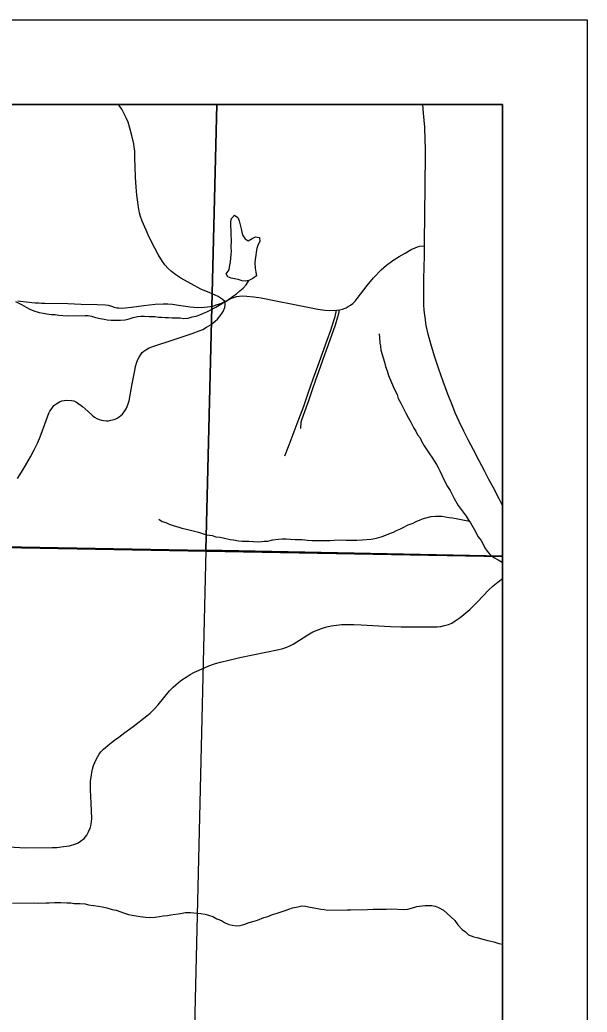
# Model space of a CAD drawing. Extents: x 0 to 34, y 0 to 22.
# Drawn here: x 29.746 to 30.417, y 19.826 to 21 of the extents above; entities that cross this region are included whole.
import ezdxf

# ---------------------------------------------------------------- set-up
doc = ezdxf.new("R2010")
doc.units = 0
for name, color, linetype in [('GM_X_Corporation', 7, 'Continuous'), ('GM_X_County_Road', 7, 'Continuous'), ('GM_X_Minor_River', 7, 'Continuous'), ('GM_X_State_Route', 7, 'Continuous'), ('GM_X_Township_Road', 7, 'Continuous'), ('SH_Data', 7, 'Continuous')]:
    doc.layers.add(name, color=color, linetype=linetype)

msp = doc.modelspace()

# ---------------------------------------------------------------- linework, layer by layer
at = {"layer": 'GM_X_Corporation'}
for points in [[(30.3167, 20.3649), (30.3167, 20.9), (27.1022, 20.9), (27.0898, 20.417), (27.1239, 20.4163), (27.2336, 20.4152), (27.5829, 20.4116), (27.6751, 20.4106), (29.5503, 20.3788)], [(29.9786, 20.9), (28.9521, 20.9), (28.9396, 20.3907), (29.9657, 20.3723)], [(30.3167, 20.3654), (30.3167, 20.9), (29.9786, 20.9), (29.9657, 20.3723)], [(29.9657, 20.3723), (29.946, 19.5413), (28.9198, 19.5578), (28.9396, 20.3907)], [(30.3167, 19.535), (30.3167, 20.3654), (29.9657, 20.3723), (29.946, 19.5413)]]:
    msp.add_lwpolyline(points, close=True, dxfattribs=at)
for points in [[(27.8031, 14.5091), (28.4032, 14.497), (28.7853, 14.4893), (29.1713, 14.4832), (29.2367, 14.4822), (30.3098, 14.464), (30.3167, 14.4639), (30.3167, 20.9), (27.1022, 20.9)], [(27.8031, 14.5091), (28.4032, 14.497), (28.7853, 14.4893), (29.1713, 14.4832), (29.2367, 14.4822), (30.3098, 14.464), (30.3167, 14.4639), (30.3167, 20.3649), (29.5503, 20.3788), (27.6751, 20.4106)]]:
    msp.add_lwpolyline(points, dxfattribs=at)
at = {"layer": 'GM_X_County_Road'}
for points in [[(30.0981, 20.6576), (30.101, 20.657), (30.1063, 20.6563), (30.1113, 20.6558), (30.1202, 20.6562), (30.1238, 20.6567), (30.1274, 20.6575), (30.1315, 20.6592), (30.1341, 20.6606), (30.1367, 20.6623), (30.1393, 20.6644), (30.1421, 20.6672), (30.1447, 20.6703), (30.1566, 20.6857), (30.164, 20.6948), (30.1729, 20.7043), (30.1792, 20.7098), (30.1866, 20.7151), (30.1942, 20.7198), (30.2013, 20.7239), (30.2084, 20.728), (30.2133, 20.7303), (30.2161, 20.7313), (30.2188, 20.732), (30.2243, 20.7327)], [(29.7427, 20.457), (29.7494, 20.4679), (29.7581, 20.4828), (29.7626, 20.4911), (29.7667, 20.4996), (29.7695, 20.5066), (29.775, 20.5216), (29.7799, 20.5343), (29.7811, 20.5368), (29.7824, 20.539), (29.7859, 20.5434), (29.7893, 20.5461), (29.7926, 20.5479), (29.7953, 20.549), (29.7979, 20.5496), (29.8008, 20.5499), (29.8065, 20.5496), (29.8092, 20.5489), (29.8118, 20.5478), (29.8138, 20.5468), (29.8195, 20.5425), (29.8264, 20.5365), (29.8309, 20.5322), (29.834, 20.5299), (29.8367, 20.5283), (29.8395, 20.527), (29.8421, 20.5262), (29.8443, 20.5257), (29.8475, 20.5255), (29.8503, 20.5256), (29.8531, 20.526), (29.8553, 20.5265), (29.8583, 20.5275), (29.8608, 20.5287), (29.8631, 20.5301), (29.8669, 20.5331), (29.8699, 20.5372), (29.8714, 20.5397), (29.8726, 20.5424), (29.8737, 20.5454), (29.8747, 20.5492), (29.8784, 20.5692), (29.8819, 20.587), (29.8825, 20.5896), (29.8837, 20.5937), (29.8853, 20.5979), (29.8868, 20.6009), (29.8888, 20.6041), (29.8904, 20.6063), (29.8921, 20.6079), (29.8944, 20.6096), (29.8987, 20.6119), (29.9029, 20.6135), (29.9088, 20.6153), (29.9221, 20.6197), (29.9365, 20.6244), (29.9495, 20.6287), (29.9575, 20.6318), (29.9619, 20.6337), (29.9665, 20.6363), (29.9718, 20.6396), (29.9765, 20.6433), (29.9795, 20.6458), (29.9838, 20.6512), (29.986, 20.6548), (29.9879, 20.6594), (29.9886, 20.6623), (29.9885, 20.6644), (29.9879, 20.6665), (29.9923, 20.6687), (29.9958, 20.6704), (29.9987, 20.6715), (30.0017, 20.6724), (30.0053, 20.6729), (30.0091, 20.6732), (30.0142, 20.673), (30.0225, 20.6722), (30.0309, 20.6709), (30.0484, 20.6675), (30.0683, 20.6634), (30.0981, 20.6576)]]:
    msp.add_lwpolyline(points, dxfattribs=at)
at = {"layer": 'GM_X_Minor_River'}
for points in [[(29.9895, 20.6995), (29.9932, 20.7041), (29.9939, 20.7098), (29.9949, 20.7136), (29.9955, 20.7223), (29.9959, 20.7261), (29.9954, 20.7311), (29.996, 20.7394), (29.9955, 20.7455), (29.9953, 20.761), (29.9959, 20.7648), (29.9993, 20.7687), (30.0035, 20.7661), (30.0051, 20.7623), (30.0075, 20.7525), (30.0083, 20.7487), (30.0095, 20.7446), (30.0119, 20.7408), (30.0157, 20.7386), (30.0202, 20.7414), (30.0243, 20.743), (30.0289, 20.7423), (30.0293, 20.7377), (30.0271, 20.7332), (30.0257, 20.7293), (30.025, 20.7252), (30.0247, 20.721), (30.024, 20.7168), (30.0237, 20.7126), (30.0238, 20.7062), (30.0247, 20.7013), (30.0255, 20.6971), (30.021, 20.694), (30.0165, 20.6916), (30.0124, 20.6908), (30.0086, 20.6911), (30.004, 20.6925), (29.9995, 20.6936), (29.9957, 20.6943), (29.9915, 20.6957), (29.9895, 20.6995)], [(29.8451, 20.6457), (29.8489, 20.645), (29.8535, 20.6447), (29.8588, 20.6444), (29.8645, 20.6445), (29.8701, 20.645), (29.875, 20.6462), (29.8795, 20.6478), (29.8848, 20.6487), (29.8886, 20.6491), (29.8928, 20.6492), (29.8984, 20.6489), (29.9053, 20.6487), (29.9094, 20.648), (29.9132, 20.648), (29.9174, 20.6477), (29.9212, 20.6478), (29.9257, 20.6475), (29.931, 20.6472), (29.9352, 20.6473), (29.9394, 20.6466), (29.9446, 20.6471), (29.9495, 20.6483), (29.9541, 20.6492), (29.9586, 20.6508), (29.9627, 20.6527), (29.9668, 20.6543), (29.9706, 20.6563), (29.9773, 20.6598), (29.9815, 20.6622), (29.9852, 20.6645), (29.9893, 20.6665), (29.9983, 20.6735), (30.002, 20.6758), (30.0058, 20.6793), (30.0099, 20.6824), (30.0132, 20.6863), (30.0163, 20.6916)], [(29.7403, 20.6666), (29.7476, 20.6629), (29.7529, 20.66), (29.7575, 20.6574), (29.7621, 20.6556), (29.7682, 20.6538), (29.7735, 20.6527), (29.7773, 20.6521), (29.783, 20.6514), (29.7875, 20.6511), (29.7917, 20.6504), (29.7963, 20.6501), (29.8016, 20.6498), (29.8227, 20.6502), (29.8265, 20.6499), (29.8303, 20.6492), (29.8349, 20.6478), (29.8406, 20.6464), (29.8451, 20.6457)], [(30.1705, 20.6284), (30.171, 20.6239), (30.1714, 20.6174), (30.1723, 20.6136), (30.1727, 20.6091), (30.1752, 20.6), (30.1768, 20.5948), (30.178, 20.5898), (30.18, 20.5846), (30.1816, 20.5789), (30.1863, 20.568), (30.1879, 20.5639), (30.1918, 20.5567), (30.193, 20.5518), (30.1961, 20.5462), (30.1989, 20.5409), (30.202, 20.5345), (30.2051, 20.5293), (30.2079, 20.524), (30.2118, 20.5169), (30.2141, 20.5131), (30.2161, 20.509), (30.2192, 20.5052), (30.2208, 20.5015), (30.2239, 20.4958), (30.227, 20.491), (30.2301, 20.4865), (30.2328, 20.4824), (30.2355, 20.4782), (30.2383, 20.4737), (30.2406, 20.47), (30.2422, 20.4662), (30.2449, 20.461), (30.2469, 20.4568), (30.2516, 20.4478), (30.2547, 20.4429), (30.2567, 20.4392), (30.2594, 20.4335), (30.2641, 20.4253), (30.2734, 20.4125), (30.2761, 20.4088), (30.2788, 20.4047), (30.2835, 20.3964), (30.2878, 20.3881), (30.2913, 20.3836), (30.294, 20.3788), (30.2956, 20.375), (30.2983, 20.3713), (30.3022, 20.3664), (30.3072, 20.3631), (30.3114, 20.3609), (30.316, 20.3583), (30.3167, 20.358)], [(29.9098, 20.409), (29.914, 20.4061), (29.9182, 20.405), (29.922, 20.4032), (29.9281, 20.401), (29.9323, 20.4), (29.9373, 20.3985), (29.9426, 20.3971), (29.957, 20.3936), (29.9627, 20.3918), (29.9669, 20.3903), (29.973, 20.3897), (29.9775, 20.3883), (29.9825, 20.3876), (29.9878, 20.3865), (29.9942, 20.3851), (29.9984, 20.3845), (30.0041, 20.3834), (30.0087, 20.3831), (30.0124, 20.3828), (30.0166, 20.3829), (30.0219, 20.3826), (30.0283, 20.3823), (30.0344, 20.3828), (30.0389, 20.3829), (30.045, 20.3845), (30.0514, 20.3854), (30.0559, 20.3859), (30.0605, 20.3856), (30.0658, 20.3853), (30.0711, 20.385), (30.0756, 20.3851), (30.0794, 20.3848), (30.0858, 20.3841), (30.0911, 20.3838), (30.0972, 20.3836), (30.1123, 20.3838), (30.1172, 20.3843), (30.1271, 20.3845), (30.1316, 20.3842), (30.1354, 20.3843), (30.1396, 20.384), (30.1441, 20.384), (30.1505, 20.3845), (30.1611, 20.3855), (30.1675, 20.3867), (30.1728, 20.3883), (30.1784, 20.39), (30.1829, 20.3919), (30.1875, 20.3935), (30.1912, 20.3955), (30.195, 20.3971), (30.1991, 20.3991), (30.2051, 20.4022), (30.2107, 20.4042), (30.2145, 20.4062), (30.219, 20.4081), (30.2231, 20.4097), (30.2322, 20.4122), (30.2371, 20.4126), (30.2409, 20.4127), (30.2446, 20.4124), (30.2492, 20.4117), (30.2534, 20.411), (30.2572, 20.4107), (30.2617, 20.4097), (30.2774, 20.4068)], [(29.7369, 19.9545), (29.7626, 19.955), (29.7672, 19.9547), (29.7766, 19.9548), (29.7804, 19.9549), (29.7865, 19.9554), (29.7903, 19.9555), (29.794, 19.9552), (29.8012, 19.9549), (29.8058, 19.955), (29.8096, 19.9543), (29.8168, 19.9541), (29.8228, 19.9538), (29.8266, 19.9527), (29.8384, 19.951), (29.8429, 19.95), (29.8483, 19.9489), (29.8547, 19.9471), (29.8593, 19.9461), (29.8692, 19.9428), (29.8741, 19.941), (29.8783, 19.9404), (29.8878, 19.9386), (29.8942, 19.938), (29.8984, 19.9377), (29.9056, 19.9378), (29.9109, 19.9387), (29.915, 19.9395), (29.9203, 19.94), (29.9241, 19.9408), (29.9354, 19.9425), (29.9414, 19.9434), (29.9475, 19.9435), (29.9596, 19.9422), (29.9649, 19.9415), (29.9687, 19.9405), (29.9737, 19.9386), (29.9787, 19.9361), (29.984, 19.9339), (29.9878, 19.9317), (29.9928, 19.9291), (29.997, 19.9284), (30.0015, 19.9278), (30.006, 19.9282), (30.0117, 19.9298), (30.017, 19.9315), (30.0211, 19.933), (30.0267, 19.9343), (30.0343, 19.9375), (30.0388, 19.9387), (30.0444, 19.9411), (30.0501, 19.9427), (30.0583, 19.9455), (30.0636, 19.9475), (30.0681, 19.9491), (30.0745, 19.9503), (30.079, 19.9512), (30.0836, 19.9509), (30.0889, 19.9498), (30.0957, 19.9488), (30.1018, 19.9474), (30.1056, 19.9471), (30.1098, 19.9464), (30.1329, 19.9468), (30.1366, 19.9465), (30.1567, 19.9469), (30.1635, 19.9474), (30.1737, 19.9475), (30.179, 19.9476), (30.1843, 19.9477), (30.2006, 19.9469), (30.2047, 19.9473), (30.2089, 19.9485), (30.2153, 19.9506), (30.2213, 19.9514), (30.2251, 19.9519), (30.2293, 19.9519), (30.233, 19.9516), (30.2368, 19.9509), (30.241, 19.9495), (30.2468, 19.9462), (30.2506, 19.9428), (30.2556, 19.9384), (30.2602, 19.9339), (30.2637, 19.929), (30.2687, 19.9234), (30.2726, 19.9208), (30.2764, 19.9171), (30.2825, 19.9146), (30.2863, 19.9139), (30.2931, 19.9121), (30.2992, 19.9103), (30.3064, 19.9086), (30.3122, 19.9068), (30.3167, 19.9061)]]:
    msp.add_lwpolyline(points, dxfattribs=at)
at = {"layer": 'GM_X_State_Route'}
msp.add_lwpolyline([(30.3167, 20.4252), (30.3124, 20.4332), (30.3054, 20.4468), (30.3005, 20.456), (30.2956, 20.4654), (30.2885, 20.4789), (30.2823, 20.4909), (30.276, 20.5031), (30.2708, 20.5131), (30.2651, 20.5245), (30.2604, 20.5348), (30.2576, 20.5423), (30.2518, 20.5569), (30.2463, 20.5719), (30.241, 20.5876), (30.2362, 20.6019), (30.2317, 20.6165), (30.2287, 20.6281), (30.2268, 20.6367), (30.226, 20.6407), (30.2253, 20.6453), (30.2246, 20.6505), (30.224, 20.6564), (30.2235, 20.6628), (30.2233, 20.6688), (30.2236, 20.6929), (30.2238, 20.7074), (30.2241, 20.7205), (30.2243, 20.7327), (30.2244, 20.7454), (30.2246, 20.7611), (30.2248, 20.7781), (30.2249, 20.7943), (30.2251, 20.8121), (30.2253, 20.8324), (30.2255, 20.8476), (30.2251, 20.8577), (30.2245, 20.8728), (30.2232, 20.8897), (30.2222, 20.9)], dxfattribs=at)
at = {"layer": 'GM_X_Township_Road'}
for points in [[(29.9879, 20.6665), (29.985, 20.6694), (29.9826, 20.671), (29.9802, 20.6724), (29.9765, 20.6742), (29.9701, 20.6768), (29.9597, 20.6813), (29.9484, 20.6875), (29.9361, 20.6944), (29.9301, 20.6984), (29.9249, 20.7023), (29.9211, 20.7056), (29.9172, 20.7099), (29.9143, 20.7139), (29.9093, 20.7223), (29.9051, 20.7298), (29.8982, 20.7437), (29.895, 20.7509), (29.8903, 20.7617), (29.8882, 20.7674), (29.8872, 20.7716), (29.8859, 20.778), (29.885, 20.7841), (29.8838, 20.7926), (29.8831, 20.8018), (29.8825, 20.8138), (29.8821, 20.826), (29.8817, 20.836), (29.8814, 20.8448), (29.8809, 20.8494), (29.8802, 20.8533), (29.8779, 20.8633), (29.8756, 20.8718), (29.8735, 20.879), (29.8715, 20.8839), (29.8695, 20.8878), (29.8677, 20.8912), (29.8661, 20.8941), (29.863, 20.8987), (29.8619, 20.9)], [(29.7433, 20.6675), (29.7597, 20.6656), (29.7635, 20.6652), (29.7674, 20.665), (29.7712, 20.6648), (29.775, 20.6647), (29.8023, 20.6643), (29.8182, 20.6636), (29.8369, 20.663), (29.847, 20.6627), (29.85, 20.6622), (29.8539, 20.6611), (29.8573, 20.66), (29.8603, 20.6593), (29.8626, 20.659), (29.8656, 20.6588), (29.8702, 20.6592), (29.8776, 20.6601), (29.8923, 20.662), (29.9056, 20.6633), (29.9149, 20.6638), (29.9206, 20.6637), (29.9262, 20.6633), (29.9331, 20.6624), (29.947, 20.6604), (29.9514, 20.6599), (29.9557, 20.6597), (29.9636, 20.6599), (29.9675, 20.6602), (29.9737, 20.6613), (29.9789, 20.6629), (29.9832, 20.6644), (29.9879, 20.6665)], [(30.0591, 20.484), (30.0641, 20.497), (30.069, 20.5097), (30.0738, 20.5223), (30.0813, 20.5426), (30.0872, 20.5594), (30.0924, 20.575), (30.0979, 20.5901), (30.1034, 20.6053), (30.1091, 20.621), (30.1134, 20.6329), (30.1171, 20.6441), (30.1185, 20.6487), (30.1202, 20.6562)], [(30.078, 20.5164), (30.0785, 20.5237), (30.0793, 20.5265), (30.0828, 20.5364), (30.0873, 20.5494), (30.0918, 20.5623), (30.0958, 20.574), (30.1012, 20.5893), (30.1063, 20.6038), (30.1106, 20.6158), (30.119, 20.6392), (30.1219, 20.6483), (30.123, 20.6526), (30.1238, 20.6567)], [(29.7128, 20.0222), (29.7518, 20.0201), (29.7837, 20.0204), (29.7893, 20.0206), (29.792, 20.0209), (29.7973, 20.0215), (29.8043, 20.0225), (29.8066, 20.023), (29.8093, 20.0238), (29.8119, 20.0248), (29.8144, 20.026), (29.8173, 20.0278), (29.8215, 20.031), (29.8246, 20.035), (29.826, 20.0372), (29.8269, 20.039), (29.8281, 20.0416), (29.8286, 20.043), (29.8295, 20.0461), (29.8303, 20.0509), (29.8305, 20.0549), (29.83, 20.0729), (29.8292, 20.0886), (29.8291, 20.0934), (29.8293, 20.0985), (29.8295, 20.1015), (29.8301, 20.106), (29.8307, 20.1092), (29.8316, 20.1133), (29.8328, 20.1173), (29.8342, 20.121), (29.8358, 20.1247), (29.8377, 20.1282), (29.8394, 20.1309), (29.8415, 20.1336), (29.8444, 20.1368), (29.8521, 20.1431), (29.854, 20.1445), (29.8577, 20.1473), (29.8628, 20.1511), (29.8698, 20.1565), (29.8794, 20.1638), (29.8957, 20.1763), (29.8996, 20.1795), (29.9045, 20.184), (29.9092, 20.1894), (29.9227, 20.2058), (29.927, 20.2103), (29.9333, 20.2159), (29.9373, 20.2189), (29.9422, 20.2222), (29.9471, 20.2252), (29.9523, 20.228), (29.9576, 20.2305), (29.9692, 20.2354), (29.9771, 20.2381), (29.9831, 20.2399), (30.0026, 20.2446), (30.0058, 20.2454), (30.052, 20.2548), (30.0556, 20.2557), (30.0591, 20.2567), (30.0612, 20.2575), (30.0648, 20.259), (30.0689, 20.2611), (30.0808, 20.2685), (30.0862, 20.272), (30.0923, 20.2755), (30.0973, 20.2778), (30.1024, 20.2796), (30.106, 20.2808), (30.1088, 20.2815), (30.1139, 20.2827), (30.12, 20.2837), (30.1266, 20.2842), (30.1318, 20.2844), (30.1406, 20.2843), (30.1493, 20.284), (30.1841, 20.2821), (30.1968, 20.2817), (30.235, 20.2816), (30.2393, 20.2817), (30.2435, 20.2821), (30.248, 20.283), (30.2525, 20.2844), (30.2564, 20.2861), (30.2606, 20.2885), (30.2666, 20.2927), (30.2708, 20.2961), (30.2777, 20.3023), (30.2867, 20.3108), (30.3003, 20.3253), (30.3053, 20.3301), (30.3073, 20.3317), (30.3114, 20.3349), (30.3167, 20.3386)]]:
    msp.add_lwpolyline(points, dxfattribs=at)
at = {"layer": 'SH_Data'}
for points in [[(23.4167, 21), (30.4167, 21), (30.4167, 14), (23.4167, 14)], [(23.5167, 20.9), (30.3167, 20.9), (30.3167, 14.1), (23.5167, 14.1)]]:
    msp.add_lwpolyline(points, close=True, dxfattribs=at)

doc.saveas('drawing.dxf')
